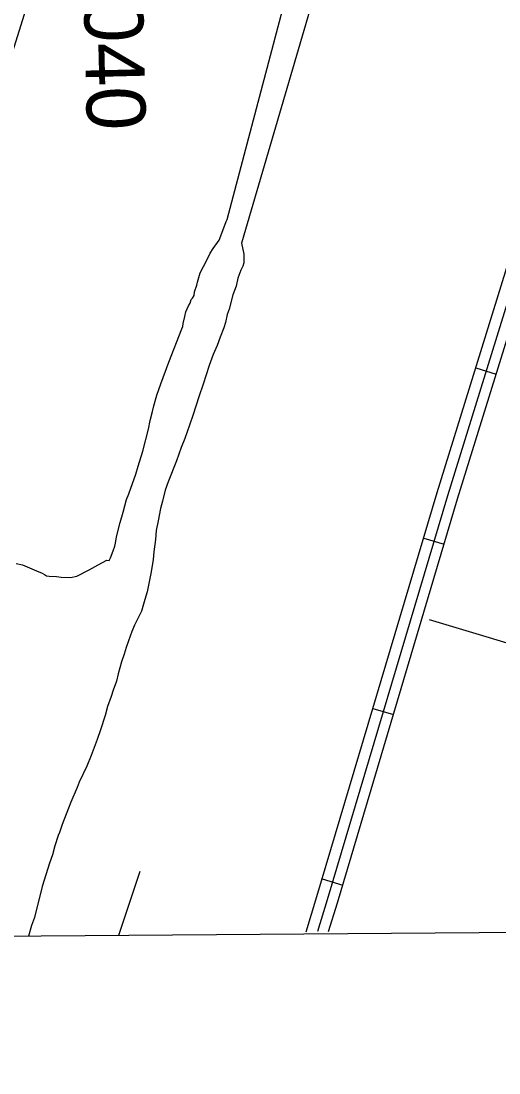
# Model space of a CAD drawing. Extents: x 3535183 to 3573198, y 534952 to 560562.
# Drawn here: x 3564796 to 3565469, y 540353 to 541831 of the extents above; entities that cross this region are included whole.
import ezdxf

# ---------------------------------------------------------------- set-up
doc = ezdxf.new("R2010")
doc.units = 0
for name, color, linetype in [('V-GRID-FRAM', 7, 'Continuous'), ('V-RIVR-RANG-IDEN', 7, 'Continuous'), ('V-ROAD-CNTR', 7, 'Continuous'), ('V-SITE-VEGE', 7, 'Continuous'), ('V-TOPO-SHOR', 7, 'Continuous')]:
    doc.layers.add(name, color=color, linetype=linetype)

msp = doc.modelspace()

# ---------------------------------------------------------------- linework, layer by layer
at = {"layer": 'V-GRID-FRAM'}
msp.add_lwpolyline([(3539245.8, 558535.3), (3570887.5, 558774.6), (3571033, 540592.1), (3539375.4, 540352.7), (3539245.8, 558535.3)], dxfattribs=at)
at = {"layer": 'V-ROAD-CNTR'}
for p, q in [((3565436, 541343.6), (3565464.7, 541334.7)), ((3565362.7, 541104.5), (3565391.4, 541095.9)), ((3565291.3, 540864.9), (3565320, 540856.3)), ((3565219.9, 540625.3), (3565248.7, 540616.7))]:
    msp.add_line(p, q, dxfattribs=at)
for points in [[(3565197.4, 540551.2), (3565212.5, 540600.6), (3565381.7, 541168.3), (3565569.8, 541775), (3565700.4, 542235.3), (3565788, 542509), (3565942.1, 543022.1)], [(3565956.5, 543017.8), (3565802.3, 542504.5), (3565714.7, 542231), (3565584.2, 541770.7), (3565396, 541163.9), (3565226.9, 540596.2), (3565213.2, 540551.3)], [(3565228.9, 540551.5), (3565241.3, 540591.9), (3565410.4, 541159.5), (3565598.6, 541766.4), (3565729.1, 542226.6), (3565816.6, 542500.1), (3565970.8, 543013.5)], [(3564630.7, 541319.4), (3564712, 541558), (3564807.9, 541863.6), (3564894.5, 542137.3), (3565003.1, 542506.6)]]:
    msp.add_lwpolyline(points, dxfattribs=at)
at = {"layer": 'V-SITE-VEGE'}
for p, q in [((3565234.4, 541955.7), (3565106.4, 541519.1)), ((3565086.1, 541552.3), (3565176.1, 541891.8)), ((3565084.5, 541549.5), (3565086.1, 541552.3)), ((3565074.7, 541523.2), (3565079.9, 541536.9)), ((3565079.9, 541536.9), (3565084.5, 541549.5)), ((3565066.3, 541511.2), (3565074.7, 541523.2)), ((3565062.4, 541504.7), (3565066.3, 541511.2)), ((3565106.4, 541519.1), (3565109.7, 541503.5)), ((3565052.8, 541486.1), (3565059, 541497.6)), ((3565059, 541497.6), (3565062.4, 541504.7)), ((3565109.7, 541503.5), (3565109.6, 541491.4)), ((3565048.3, 541477.3), (3565052.8, 541486.1)), ((3565105.6, 541481), (3565101, 541469.5)), ((3565108.4, 541486.4), (3565105.6, 541481)), ((3565109.6, 541491.4), (3565108.4, 541486.4)), ((3565043.6, 541459.8), (3565044.2, 541464.2)), ((3565044.2, 541464.2), (3565048.3, 541477.3)), ((3565101, 541469.5), (3565098.7, 541458.5)), ((3565039.6, 541445.5), (3565040.2, 541450.4)), ((3565040.2, 541450.4), (3565043.6, 541459.8)), ((3565098.7, 541458.5), (3565094.1, 541446.4)), ((3565031.7, 541430.7), (3565033.9, 541434.6)), ((3565033.9, 541434.6), (3565035.6, 541439.5)), ((3565035.6, 541439.5), (3565037.3, 541441.7)), ((3565037.3, 541441.7), (3565039.6, 541445.5)), ((3565094.1, 541446.4), (3565088.9, 541426.1)), ((3565026.5, 541415.9), (3565028.2, 541422.5)), ((3565028.2, 541422.5), (3565031.7, 541430.7)), ((3565086, 541418.5), (3565083.7, 541407.5)), ((3565088.9, 541426.1), (3565086, 541418.5)), ((3565023.6, 541401.7), (3565024.2, 541406.1)), ((3565024.2, 541406.1), (3565026.5, 541415.9)), ((3565083.7, 541407.5), (3565081.4, 541399.8)), ((3565004.2, 541351.8), (3565022.4, 541398.4)), ((3565022.4, 541398.4), (3565023.6, 541401.7)), ((3565081.4, 541399.8), (3565076.2, 541386.6)), ((3565072.2, 541375.1), (3565066.5, 541362.5)), ((3565076.2, 541386.6), (3565072.2, 541375.1)), ((3565066.5, 541362.5), (3565060.8, 541347.2)), ((3564992.8, 541321.1), (3565004.2, 541351.8)), ((3565060.8, 541347.2), (3565052.2, 541320.9)), ((3564987, 541305.2), (3564992.8, 541321.1)), ((3565052.2, 541320.9), (3565046.5, 541302.8)), ((3564983, 541290.4), (3564987, 541305.2)), ((3565046.5, 541302.8), (3565038.4, 541278.1)), ((3564981.2, 541282.2), (3564983, 541290.4)), ((3564977.8, 541269.6), (3564981.2, 541282.2)), ((3565038.4, 541278.1), (3565033.3, 541263.3)), ((3564967.3, 541226.8), (3564975.4, 541257.5)), ((3564975.4, 541257.5), (3564977.8, 541269.6)), ((3565033.3, 541263.3), (3565026.4, 541244.2)), ((3565026.4, 541244.2), (3565021.3, 541231.6)), ((3564960.9, 541205.4), (3564967.3, 541226.8)), ((3565021.3, 541231.6), (3565015, 541212.9)), ((3565015, 541212.9), (3565003, 541183.3)), ((3564957.5, 541194.4), (3564960.9, 541205.4)), ((3564947.7, 541166.5), (3564957.5, 541194.4)), ((3565003, 541183.3), (3564999, 541171.8)), ((3564999, 541171.8), (3564995, 541156.5)), ((3564939.7, 541140.7), (3564944.3, 541158.8)), ((3564944.3, 541158.8), (3564947.7, 541166.5)), ((3564995, 541156.5), (3564992.1, 541146)), ((3564935.7, 541126.4), (3564939.7, 541140.7)), ((3564992.1, 541146), (3564989.1, 541128.5)), ((3564930.4, 541106.1), (3564935.7, 541126.4)), ((3564989.1, 541128.5), (3564986.2, 541115.3)), ((3564986.2, 541115.3), (3564985.4, 541102.6)), ((3564928, 541092.9), (3564929.2, 541097.3)), ((3564929.2, 541097.3), (3564930.4, 541106.1)), ((3564985.4, 541102.6), (3564983, 541085.1)), ((3564921.8, 541076.5), (3564925.8, 541086.4)), ((3564925.8, 541086.4), (3564928, 541092.9)), ((3564983, 541085.1), (3564981.8, 541074.1)), ((3564789, 541068.9), (3564798.3, 541066.6)), ((3564798.3, 541066.6), (3564818, 541058.6)), ((3564891.8, 541059.8), (3564904.6, 541066.8)), ((3564904.6, 541066.8), (3564916.8, 541073.3)), ((3564916.8, 541073.3), (3564920.1, 541072.7)), ((3564920.1, 541072.7), (3564921.8, 541076.5)), ((3564981.8, 541074.1), (3564979.3, 541057)), ((3564818, 541058.6), (3564825.7, 541055.2)), ((3564825.7, 541055.2), (3564829, 541053)), ((3564829, 541053), (3564831.7, 541051.3)), ((3564831.7, 541051.3), (3564835.5, 541050.7)), ((3564835.5, 541050.7), (3564846, 541050.5)), ((3564846, 541050.5), (3564852.6, 541049.3)), ((3564852.6, 541049.3), (3564865.8, 541049.2)), ((3564865.8, 541049.2), (3564874.6, 541050.7)), ((3564874.6, 541050.7), (3564891.8, 541059.8)), ((3564979.3, 541057), (3564973.4, 541029)), ((3564973.4, 541029), (3564970.5, 541018)), ((3564970.5, 541018), (3564965.4, 541001.6)), ((3564965.4, 541001.6), (3564955.8, 540981.9)), ((3564955.8, 540981.9), (3564951.8, 540973.1)), ((3564947.2, 540960), (3564943.8, 540950.7)), ((3564951.8, 540973.1), (3564947.2, 540960)), ((3564943.8, 540950.7), (3564941.4, 540941.3)), ((3564937.4, 540930.4), (3564932.8, 540913.4)), ((3564941.4, 540941.3), (3564937.4, 540930.4)), ((3564930.5, 540903.5), (3564925.9, 540890.9)), ((3564932.8, 540913.4), (3564930.5, 540903.5)), ((3564925.9, 540890.9), (3564923, 540881.6)), ((3564923, 540881.6), (3564917.9, 540867.9)), ((3564917.9, 540867.9), (3564914.4, 540855.3)), ((3564914.4, 540855.3), (3564908.1, 540835)), ((3564908.1, 540835), (3564903, 540821.3)), ((3564903, 540821.3), (3564894.9, 540798.8)), ((3564894.9, 540798.8), (3564888.7, 540784)), ((3564888.7, 540784), (3564877.9, 540761.6)), ((3564875.1, 540753.9), (3564866, 540733.1)), ((3564877.9, 540761.6), (3564875.1, 540753.9)), ((3564866, 540733.1), (3564854, 540701.9)), ((3564854, 540701.9), (3564850, 540690.4)), ((3564848.3, 540686.5), (3564843.7, 540671.7)), ((3564850, 540690.4), (3564848.3, 540686.5)), ((3564843.7, 540671.7), (3564840.2, 540659.1)), ((3564840.2, 540659.1), (3564836.2, 540647.6)), ((3564836.2, 540647.6), (3564825.9, 540614.7)), ((3564825.9, 540614.7), (3564814.8, 540571.4)), ((3564814.8, 540571.4), (3564810.8, 540559.9)), ((3564810.8, 540559.9), (3564806.5, 540545)), ((3564806.5, 540545), (3564443, 540542.3))]:
    msp.add_line(p, q, dxfattribs=at)
at = {"layer": 'V-TOPO-SHOR'}
for points in [[(3565370.3, 540990.2), (3565550.1, 540936.1), (3565637, 540913.4)], [(3564963.3, 540635.8), (3564933.1, 540546)]]:
    msp.add_lwpolyline(points, dxfattribs=at)

# ---------------------------------------------------------------- texts
at = {"layer": 'V-RIVR-RANG-IDEN'}
msp.add_text('D-040', height=83, rotation=271.4083, dxfattribs=at).set_placement((3564881.6, 541978.7))

doc.saveas('drawing.dxf')
